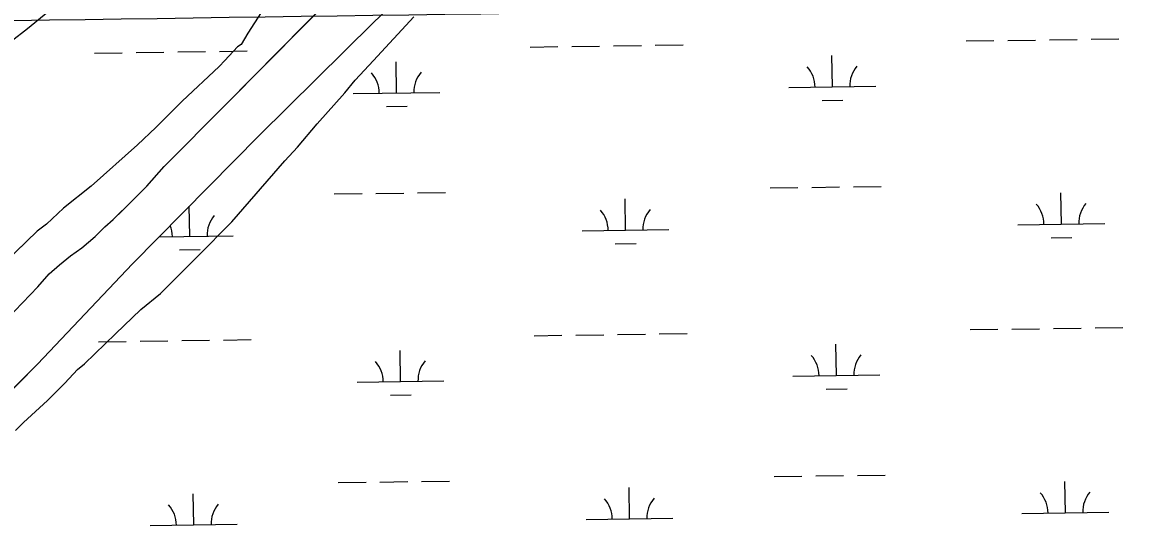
# Model space of a CAD drawing. Extents: x 3767014 to 3805179, y 361544 to 387384.
# Drawn here: x 3792670 to 3793966, y 378800 to 379380 of the extents above; entities that cross this region are included whole.
import ezdxf

# ---------------------------------------------------------------- set-up
doc = ezdxf.new("R2010")
doc.units = 0
for name, color, linetype in [('V-GRID-MAJR', 7, 'Continuous'), ('V-SITE-VEGE', 7, 'Continuous'), ('V-TOPO-SHOR', 7, 'Continuous'), ('V-WETL-SWMP', 7, 'Continuous')]:
    doc.layers.add(name, color=color, linetype=linetype)

msp = doc.modelspace()

# ---------------------------------------------------------------- linework, layer by layer
at = {"layer": 'V-GRID-MAJR'}
msp.add_spline([(3771088.411, 379085.847), (3773738.277, 379121.596), (3779038.002, 379193.674), (3784337.716, 379266.522), (3789637.419, 379340.141), (3794937.112, 379414.531), (3800236.794, 379489.691), (3802886.631, 379527.561)], degree=3, dxfattribs=at)
at = {"layer": 'V-SITE-VEGE'}
for p, q in [((3792968.49, 379427.65), (3792930.027, 379367.894)), ((3792675.971, 379373.163), (3792703.838, 379395.747)), ((3793074.737, 379336.113), (3793121.169, 379386.586)), ((3792657.397, 379358.553), (3792675.971, 379373.163)), ((3792930.027, 379367.894), (3792922.071, 379354.615)), ((3792918.089, 379351.958), (3792903.497, 379336.021)), ((3792922.071, 379354.615), (3792918.089, 379351.958)), ((3792896.864, 379329.379), (3792854.407, 379289.533)), ((3792903.497, 379336.021), (3792896.864, 379329.379)), ((3793053.509, 379313.538), (3793074.737, 379336.113)), ((3793041.573, 379298.93), (3793053.509, 379313.538)), ((3793009.733, 379263.071), (3793041.573, 379298.93)), ((3792854.407, 379289.533), (3792823.894, 379258.985)), ((3792987.181, 379236.509), (3793009.733, 379263.071)), ((3792823.894, 379258.985), (3792802.666, 379239.06)), ((3792802.666, 379239.06), (3792749.594, 379191.244)), ((3792972.589, 379220.573), (3792987.181, 379236.509)), ((3792911.564, 379150.185), (3792972.589, 379220.573)), ((3792749.594, 379191.244), (3792717.752, 379166.004)), ((3792717.752, 379166.004), (3792697.847, 379147.408)), ((3792697.847, 379147.408), (3792687.233, 379139.439)), ((3792871.763, 379110.337), (3792911.564, 379150.185)), ((3792687.233, 379139.439), (3792650.086, 379103.577)), ((3792829.31, 379067.835), (3792871.763, 379110.337)), ((3792806.754, 379049.239), (3792829.31, 379067.835)), ((3792777.566, 379021.348), (3792806.754, 379049.239)), ((3792741.742, 378986.814), (3792777.566, 379021.348)), ((3792719.19, 378964.235), (3792733.782, 378980.173)), ((3792733.782, 378980.173), (3792741.742, 378986.814)), ((3792699.289, 378944.312), (3792719.19, 378964.235)), ((3792671.426, 378919.073), (3792699.289, 378944.312)), ((3792662.14, 378909.779), (3792671.426, 378919.073))]:
    msp.add_line(p, q, dxfattribs=at)
at = {"layer": 'V-TOPO-SHOR'}
for points in [[(3792529.186, 378827.146), (3792687.642, 378986.167), (3792797.161, 379102.029), (3792942.798, 379249.773), (3793074.456, 379380.024), (3793174.661, 379475.674), (3793327.681, 379624.975), (3793349.042, 379647.526), (3793415.059, 379724.504), (3793615.458, 379927.848), (3793679.54, 379990.834), (3793689.247, 380002.108), (3793701.67, 380021.935), (3793721.473, 380052.643), (3793730.4, 380071.689), (3793735.446, 380082.183), (3793741.268, 380092.29), (3793745.541, 380096.955), (3793752.92, 380103.566), (3793761.077, 380109.788), (3793770.788, 380116.399), (3793778.946, 380121.066), (3793801.797, 380126.973)], [(3792643.319, 379029.278), (3792687.98, 379075.544), (3792701.183, 379090.316), (3792712.837, 379100.816), (3792725.653, 379110.925), (3792738.861, 379120.26), (3792754.01, 379133.48), (3792765.272, 379144.367), (3792774.592, 379152.921), (3792785.856, 379163.809), (3792796.342, 379173.918), (3792813.43, 379191.414), (3792833.626, 379213.962), (3792905.084, 379285.892), (3793039.849, 379422.75)]]:
    msp.add_lwpolyline(points, dxfattribs=at)
at = {"layer": 'V-WETL-SWMP'}
for p, q in [((3792905.086, 379285.892), (3793039.85, 379422.751)), ((3793074.458, 379380.025), (3792942.799, 379249.774)), ((3793254.991, 379351.713), (3793286.988, 379352.157)), ((3793302.986, 379352.379), (3793334.983, 379352.824)), ((3793350.982, 379353.046), (3793382.978, 379353.49)), ((3793398.977, 379353.713), (3793430.974, 379354.157)), ((3793756.85, 379358.684), (3793788.847, 379359.128)), ((3793804.846, 379359.351), (3793836.843, 379359.795)), ((3793852.841, 379360.017), (3793884.838, 379360.462)), ((3793900.836, 379360.684), (3793932.833, 379361.129)), ((3792753.131, 379344.741), (3792785.128, 379345.186)), ((3792801.127, 379345.408), (3792833.124, 379345.852)), ((3792849.122, 379346.075), (3792881.119, 379346.519)), ((3792897.117, 379346.741), (3792929.114, 379347.186)), ((3793602.978, 379305.8), (3793602.478, 379341.796)), ((3793101.119, 379298.828), (3793100.619, 379334.825)), ((3793051.123, 379298.134), (3793151.114, 379299.523)), ((3793552.983, 379305.105), (3793652.973, 379306.494)), ((3792833.626, 379213.963), (3792905.086, 379285.892)), ((3793591.194, 379290.203), (3793615.191, 379290.537)), ((3793089.334, 379283.232), (3793113.332, 379283.565)), ((3792942.799, 379249.774), (3792797.161, 379102.029)), ((3792813.431, 379191.414), (3792833.626, 379213.963)), ((3792796.343, 379173.918), (3792813.431, 379191.414)), ((3793029.321, 379182.388), (3793061.318, 379182.832)), ((3793077.316, 379183.054), (3793109.313, 379183.499)), ((3793125.312, 379183.721), (3793157.309, 379184.166)), ((3793531.181, 379189.359), (3793563.177, 379189.804)), ((3793579.176, 379190.026), (3793611.173, 379190.47)), ((3793627.171, 379190.693), (3793659.168, 379191.137)), ((3793866.637, 379147.585), (3793866.137, 379183.581)), ((3792774.594, 379152.922), (3792796.343, 379173.918)), ((3793364.778, 379140.613), (3793364.278, 379176.61)), ((3792862.918, 379133.642), (3792862.437, 379168.25)), ((3792754.01, 379133.481), (3792765.273, 379144.368)), ((3792765.273, 379144.368), (3792774.594, 379152.922)), ((3793816.642, 379146.89), (3793916.632, 379148.279)), ((3792738.862, 379120.261), (3792754.01, 379133.481)), ((3792827.843, 379133.154), (3792912.913, 379134.336)), ((3793314.782, 379139.919), (3793414.773, 379141.308)), ((3793854.853, 379131.988), (3793878.85, 379132.322)), ((3792725.655, 379110.927), (3792738.862, 379120.261)), ((3792851.134, 379118.046), (3792875.131, 379118.379)), ((3793352.993, 379125.017), (3793376.991, 379125.35)), ((3792712.837, 379100.817), (3792725.655, 379110.927)), ((3792797.161, 379102.029), (3792687.643, 378986.169)), ((3792701.185, 379090.318), (3792712.837, 379100.817)), ((3792687.982, 379075.545), (3792701.185, 379090.318)), ((3792643.32, 379029.278), (3792687.982, 379075.545)), ((3793809.467, 379026.708), (3793841.464, 379027.152)), ((3793857.462, 379027.375), (3793889.459, 379027.819)), ((3793905.457, 379028.041), (3793937.454, 379028.486)), ((3792853.743, 379013.432), (3792885.74, 379013.876)), ((3792901.738, 379014.098), (3792933.735, 379014.543)), ((3793259.612, 379019.07), (3793291.609, 379019.514)), ((3793307.607, 379019.736), (3793339.604, 379020.181)), ((3793355.602, 379020.403), (3793387.599, 379020.848)), ((3793403.598, 379021.07), (3793435.595, 379021.514)), ((3793761.471, 379026.041), (3793793.468, 379026.486)), ((3792757.752, 379012.098), (3792789.749, 379012.543)), ((3792805.748, 379012.765), (3792837.745, 379013.209)), ((3793105.74, 378966.185), (3793105.239, 379002.182)), ((3793607.599, 378973.157), (3793607.099, 379009.153)), ((3792687.643, 378986.169), (3792529.187, 378827.147)), ((3793055.744, 378965.491), (3793155.735, 378966.88)), ((3793557.604, 378972.462), (3793657.594, 378973.851)), ((3793093.955, 378950.589), (3793117.953, 378950.923)), ((3793595.815, 378957.561), (3793619.812, 378957.894)), ((3793631.792, 378858.05), (3793663.789, 378858.494)), ((3793033.942, 378849.745), (3793065.939, 378850.189)), ((3793081.937, 378850.412), (3793113.934, 378850.856)), ((3793129.933, 378851.078), (3793161.93, 378851.523)), ((3793535.801, 378856.716), (3793567.798, 378857.161)), ((3793583.797, 378857.383), (3793615.794, 378857.827)), ((3793871.258, 378814.942), (3793870.758, 378850.938)), ((3792867.539, 378800.999), (3792867.039, 378836.995)), ((3793369.399, 378807.97), (3793368.899, 378843.967)), ((3793319.403, 378807.276), (3793419.394, 378808.665)), ((3793821.263, 378814.247), (3793921.253, 378815.636)), ((3792817.544, 378800.304), (3792917.534, 378801.693))]:
    msp.add_line(p, q, dxfattribs=at)
for centre, start, end in [((3793547.734, 379305.507), 0.024037, 41.567696), ((3793658.209, 379307.042), 140.024034, 181.567693), ((3793045.874, 379298.536), 0.024037, 41.567696), ((3793156.35, 379300.07), 140.024034, 181.567693), ((3793811.393, 379147.292), 0.024037, 41.567696), ((3793921.868, 379148.827), 140.024034, 181.567693), ((3792918.149, 379134.884), 140.024034, 181.567693), ((3793309.533, 379140.321), 0.024037, 41.567696), ((3793420.009, 379141.855), 140.024034, 181.567693), ((3792807.674, 379133.349), 0.024037, 21.119017), ((3793050.495, 378965.893), 0.024037, 41.567696), ((3793160.971, 378967.427), 140.024034, 181.567693), ((3793552.355, 378972.864), 0.024037, 41.567696), ((3793662.83, 378974.399), 140.024034, 181.567693), ((3793816.014, 378814.649), 0.024037, 41.567696), ((3793926.489, 378816.184), 140.024034, 181.567693), ((3792812.295, 378800.706), 0.024037, 41.567696), ((3792922.77, 378802.241), 140.024034, 181.567693), ((3793314.154, 378807.678), 0.024037, 41.567696), ((3793424.63, 378809.212), 140.024034, 181.567693)]:
    msp.add_arc(centre, 35.246, start, end, dxfattribs=at)

doc.saveas('drawing.dxf')
